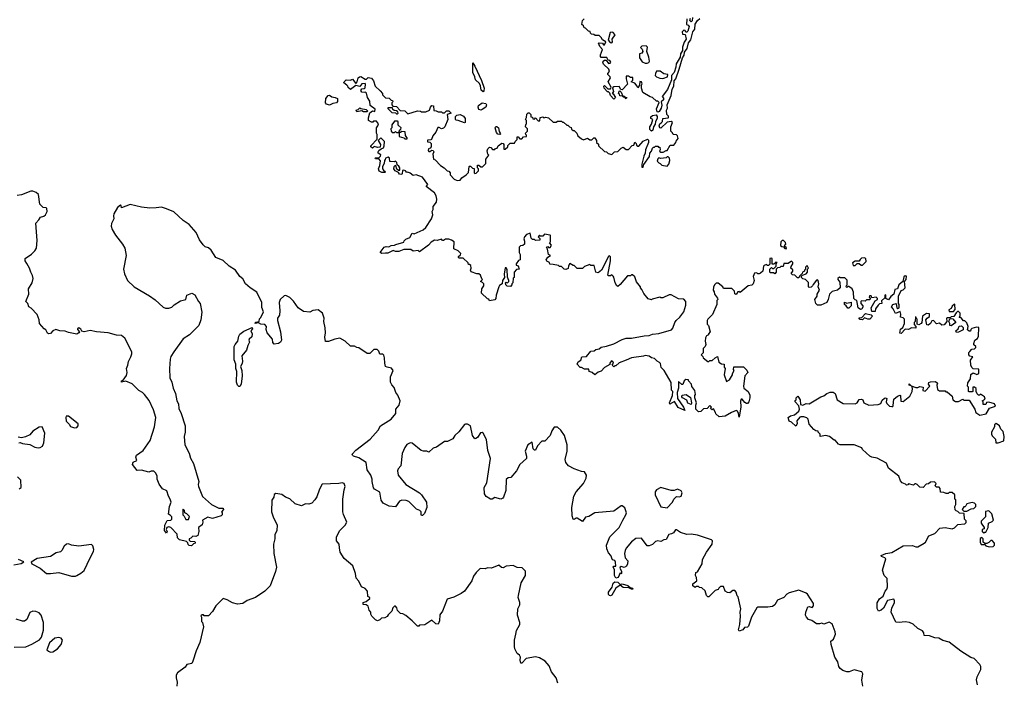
# Model space of a CAD drawing. Extents: x 2293878 to 2522763, y 823964 to 1006972.
# Tile 389 of 407: x 2465659 to 2475082, y 882594 to 888930. Entities that reach past the tile are written whole.
import ezdxf

# ---------------------------------------------------------------- set-up
doc = ezdxf.new("R2010")
doc.units = 0

msp = doc.modelspace()

# ---------------------------------------------------------------- linework, layer by layer
at = {"layer": '0CON20XD'}
for points in [[(2469695, 888050), (2469705, 888040), (2469725, 888040), (2469743, 888057), (2469765, 888057.5), (2469790, 888035), (2469750, 888025), (2469757.5, 887975), (2469726.7, 887905), (2469715, 887893.8), (2469695, 887887.5), (2469675, 887900), (2469661.7, 887898.3), (2469642.5, 887855), (2469611.7, 887818.3), (2469600, 887785), (2469595, 887780), (2469561.7, 887778.3), (2469561.7, 887761.7), (2469585, 887760), (2469597.5, 887745), (2469597, 887713), (2469588.8, 887701.2), (2469572.5, 887695), (2469568.3, 887678.3), (2469575, 887670), (2469585, 887670), (2469605, 887682.5), (2469615, 887680), (2469622.5, 887665), (2469612.5, 887645), (2469620, 887595), (2469635, 887590), (2469687, 887537), (2469723, 887513), (2469750, 887485), (2469765, 887480), (2469777.5, 887465), (2469780, 887445), (2469817.5, 887405), (2469845, 887392.9), (2469873.6, 887396.4), (2469890.7, 887419.3), (2469933, 887447), (2469955, 887470), (2469960, 887525), (2469965, 887530), (2469975, 887530), (2469991.7, 887511.7), (2470008.3, 887508.3), (2470010, 887465), (2470015, 887460), (2470028.3, 887461.7), (2470050, 887485), (2470050, 887505), (2470040, 887515), (2470041.7, 887538.3), (2470055, 887540), (2470071.7, 887521.7), (2470088.3, 887521.7), (2470120, 887555), (2470120, 887595), (2470150, 887635), (2470140, 887645), (2470132.5, 887675), (2470140, 887695), (2470155, 887710), (2470168.3, 887708.3), (2470185, 887690), (2470205, 887690), (2470211.7, 887698.3), (2470228.3, 887701.7), (2470237.5, 887725), (2470275, 887750), (2470286.4, 887746.4), (2470293.3, 887735), (2470293, 887693), (2470305, 887692.5), (2470330, 887715), (2470331.7, 887728.3), (2470351.7, 887748.3), (2470395, 887750), (2470400, 887765), (2470420, 887785), (2470421.7, 887808.3), (2470428.3, 887808.3), (2470445, 887790), (2470465, 887790), (2470481.7, 887808.3), (2470508.3, 887811.7), (2470510, 887825), (2470501.7, 887831.7), (2470500, 887845), (2470520, 887865), (2470520, 887885), (2470500, 887905), (2470503, 887927), (2470510, 887935), (2470510, 887965), (2470500, 887975), (2470510, 887995), (2470513, 888027), (2470525, 888040), (2470535, 888040), (2470550, 888025), (2470551.7, 888001.7), (2470568.3, 887998.3), (2470571.7, 887981.7), (2470585, 887980), (2470595, 887990), (2470621.7, 887961.7), (2470638.3, 887961.7), (2470640, 887995), (2470665, 888000), (2470675, 887990), (2470695, 887997.5), (2470721.7, 887991.7), (2470765, 887950), (2470795, 887950), (2470805, 887960), (2470845, 887960), (2470855, 887950), (2470865, 887950), (2470895, 887920), (2470905, 887920), (2470920, 887905), (2470938.3, 887898.3), (2470941.7, 887881.7), (2470955, 887870), (2470965, 887870), (2470990, 887845), (2471000.7, 887820.7), (2471035, 887790), (2471055, 887782.5), (2471095, 887797.5), (2471115, 887782.5), (2471135, 887780), (2471155, 887800), (2471165, 887800), (2471180, 887775), (2471180, 887755), (2471198.3, 887738.3), (2471200, 887725), (2471255, 887670), (2471275, 887667.5), (2471291.7, 887651.7), (2471325, 887640), (2471353, 887667), (2471385, 887670), (2471415, 887700), (2471435, 887710), (2471465, 887690), (2471485, 887690), (2471521.7, 887728.3), (2471538.3, 887731.7), (2471545, 887760), (2471560, 887745), (2471561.7, 887731.7), (2471575, 887720), (2471585, 887720), (2471625, 887770), (2471668, 887788), (2471677.8, 887777.8), (2471678.1, 887755), (2471650, 887685), (2471646.5, 887653.5), (2471631.4, 887625), (2471615, 887550), (2471615, 887520), (2471625, 887520), (2471633.8, 887546.2), (2471688.3, 887621.7), (2471690, 887655), (2471706.7, 887673.3), (2471715, 887700), (2471725, 887710), (2471735, 887710), (2471745, 887720), (2471765, 887720), (2471771.7, 887711.7), (2471785, 887710), (2471790, 887685), (2471781.7, 887671.7), (2471795, 887662.5), (2471817, 887663), (2471845, 887680), (2471855, 887680), (2471885, 887730), (2471918.3, 887731.7), (2471940, 887755), (2471941.7, 887768.3), (2471960, 887795), (2471955, 887820), (2471945, 887830), (2471911.7, 887831.7), (2471908.3, 887848.3), (2471890, 887865), (2471890, 887905), (2471908.3, 887948.3), (2471895, 887957.5), (2471855, 887950), (2471795, 887892.5), (2471785, 887897.5), (2471780.8, 887915), (2471784.5, 887935.5), (2471797, 887943), (2471810, 887955), (2471815, 887986.7), (2471865, 887990), (2471870, 887995), (2471868.3, 888008.3), (2471852.5, 888022.5), (2471850, 888065), (2471860, 888085), (2471856.2, 888115), (2471893.9, 888206.1), (2471903.8, 888265), (2471921.2, 888295), (2471923.8, 888345), (2471938.8, 888365), (2471972.3, 888457.7), (2472002, 888565), (2472018.3, 888591.7), (2472021.2, 888618.8), (2472046.2, 888655), (2472060.6, 888709.4), (2472081.7, 888738.3), (2472100, 888815), (2472121.7, 888838.3), (2472124.1, 888885.9), (2472145, 888923.3), (2472168.8, 888941.2)], [(2472043, 888937), (2472040, 888885), (2472058.3, 888878.3), (2472067.5, 888865), (2472055, 888820), (2472045, 888810), (2472035, 888810), (2472028.3, 888828.3), (2472015, 888830), (2472000, 888815), (2472001.7, 888791.7), (2472028.3, 888788.3), (2472036.2, 888745), (2472018.8, 888715), (2472004.1, 888665.9), (2472002.5, 888635), (2471985, 888602.5), (2471978.8, 888571.2), (2471941.2, 888508.8), (2471938.8, 888475), (2471922, 888425), (2471896.7, 888395), (2471896.2, 888355), (2471858.8, 888261.2), (2471807.5, 888195), (2471819.6, 888179.5), (2471821.2, 888165), (2471797.5, 888145), (2471804.1, 888114.1), (2471800, 888085), (2471778.3, 888051.7), (2471765, 888046.2), (2471760, 888050), (2471753.3, 888076.7), (2471778.3, 888138.3), (2471765, 888150), (2471755, 888150), (2471715, 888186.7), (2471693, 888193), (2471622.5, 888232.5), (2471610, 888275), (2471610, 888305), (2471617, 888317), (2471610, 888335), (2471595, 888340), (2471590, 888305), (2471575, 888280), (2471570, 888295), (2471545, 888322.5), (2471510, 888335), (2471527, 888353), (2471528.3, 888378.3), (2471505, 888377.5), (2471485, 888390), (2471465, 888390), (2471462.5, 888365), (2471477.5, 888315), (2471425, 888260), (2471411.7, 888261.7), (2471395, 888290), (2471345, 888287.5), (2471331.7, 888278.3), (2471342.5, 888245), (2471330, 888225), (2471340, 888220), (2471360, 888185), (2471345, 888170), (2471312.5, 888205), (2471308.3, 888228.3), (2471295, 888240), (2471285, 888240), (2471252.5, 888275), (2471250, 888295), (2471255, 888300), (2471288.3, 888268.3), (2471315, 888270), (2471320, 888285), (2471292.5, 888335), (2471312.5, 888375), (2471310, 888385), (2471287.5, 888405), (2471287.5, 888415), (2471302.5, 888435), (2471297, 888457), (2471247.5, 888505), (2471240, 888525), (2471242.5, 888535), (2471255, 888542.5), (2471271.7, 888541.7), (2471295, 888510), (2471310, 888515), (2471317.5, 888525), (2471308.3, 888538.3), (2471291.7, 888541.7), (2471280, 888570), (2471225, 888570), (2471218.3, 888578.3), (2471217.5, 888595), (2471237.5, 888645), (2471213, 888673), (2471200, 888705), (2471205, 888710), (2471237, 888707), (2471245, 888690), (2471255, 888690), (2471267.5, 888717.5), (2471237, 888737), (2471225, 888760), (2471205, 888780), (2471168.3, 888778.3), (2471155, 888790), (2471131.7, 888791.7), (2471121.7, 888801.7), (2471118.3, 888818.3), (2471101.7, 888821.7), (2471075, 888850), (2471061.7, 888851.7), (2471055, 888870), (2471040, 888885), (2471046.4, 888923.6), (2471063, 888937)], [(2472098.3, 888951.7), (2472095, 888920), (2472085, 888910), (2472073, 888923), (2472080, 888945)], [(2471325, 888710), (2471331.7, 888718.3), (2471330, 888745), (2471357.5, 888785), (2471335, 888810), (2471311.7, 888808.3), (2471290, 888735), (2471311.7, 888711.7), (2471325, 888710)], [(2471665, 888513.3), (2471679.3, 888520.7), (2471687.5, 888535), (2471681.7, 888571.7), (2471662.5, 888625), (2471667, 888667), (2471655, 888680), (2471615, 888677.5), (2471600, 888665), (2471617, 888647), (2471622.5, 888625), (2471615, 888610), (2471590, 888605), (2471590, 888565), (2471617, 888527), (2471645, 888513.3), (2471665, 888513.3)], [(2470095, 888240), (2470075.7, 888255.7), (2470068.5, 888298.5), (2470058.5, 888318.5), (2470021.2, 888355), (2470016, 888385), (2469997.5, 888425), (2469995, 888517.5), (2470015.4, 888485.4), (2470077.5, 888347.5), (2470103.1, 888275), (2470101.7, 888248.3), (2470095, 888240)], [(2471815, 888367.5), (2471825, 888372.5), (2471857.5, 888385), (2471862.5, 888405), (2471825, 888412.5), (2471788, 888438), (2471753.3, 888436.7), (2471743.3, 888415), (2471742.5, 888395), (2471753.6, 888383.6), (2471785, 888370), (2471815, 888367.5)], [(2472565, 885300), (2472557, 885283), (2472562.3, 885227.7), (2472545, 885130), (2472540, 885165), (2472530, 885185), (2472515, 885192.5), (2472470, 885175), (2472411.7, 885138.3), (2472353, 885133), (2472321.7, 885161.7), (2472320, 885175), (2472298.3, 885208.3), (2472285, 885200), (2472271.7, 885211.7), (2472280, 885225), (2472265, 885240), (2472238.3, 885211.7), (2472205, 885210), (2472178.3, 885181.7), (2472155, 885180), (2472130, 885205), (2472130, 885245), (2472137.5, 885265), (2472120, 885315), (2472120, 885335), (2472127.5, 885345), (2472120, 885385), (2472091.7, 885421.7), (2472090, 885445), (2472060, 885475), (2472060, 885485), (2472035, 885490), (2472020, 885475), (2472005, 885440), (2471995, 885440), (2471965, 885470), (2471964, 885405), (2471950, 885365), (2471955, 885306.2), (2472012.5, 885225), (2472026.4, 885193.6), (2471961.1, 885221.1), (2471925, 885280), (2471882.5, 885252.5), (2471878.6, 885265), (2471906.7, 885335), (2471910, 885375), (2471898.3, 885388.3), (2471895, 885460), (2471827.5, 885575), (2471800, 885605), (2471791.7, 885641.7), (2471783, 885653), (2471760, 885665), (2471735, 885690), (2471705, 885697.5), (2471685, 885712.5), (2471645, 885717.5), (2471628.3, 885711.7), (2471513, 885697), (2471465, 885672.5), (2471395, 885650), (2471365, 885620), (2471355, 885620), (2471345, 885610), (2471330, 885625), (2471342.5, 885645), (2471335, 885660), (2471323, 885667), (2471307.5, 885645), (2471308.3, 885631.7), (2471255, 885602.5), (2471225, 885570), (2471195, 885560), (2471165, 885532.5), (2471137.5, 885555), (2471110, 885565), (2471105, 885587.5), (2471065, 885587.5), (2471035, 885603.3), (2471023, 885603), (2470993.3, 885635), (2471005, 885656.7), (2471030, 885675), (2471040, 885705), (2471085, 885710), (2471125, 885760), (2471157, 885763), (2471173, 885777), (2471205, 885782.5), (2471225, 885797.5), (2471275, 885806.7), (2471345, 885831.2), (2471425, 885873.3), (2471465, 885883.3), (2471515, 885883.3), (2471635, 885906.7), (2471685, 885910), (2471715, 885922.5), (2471775, 885930), (2471897.5, 885965), (2471910.7, 885979.3), (2471930, 886035), (2471943.3, 886055), (2471976.2, 886085), (2472013.8, 886135), (2472035, 886200), (2472036, 886235), (2472015, 886258.8), (2471965, 886261.2), (2471895, 886300), (2471875, 886300), (2471815, 886270), (2471795, 886270), (2471787, 886277), (2471713, 886257), (2471705, 886250), (2471675, 886260), (2471633, 886313), (2471615, 886350), (2471600, 886365), (2471600, 886375), (2471563, 886423), (2471545, 886470), (2471525, 886490), (2471515, 886490), (2471505, 886480), (2471475, 886480), (2471405, 886397.5), (2471385, 886380), (2471373.6, 886383.6), (2471357.5, 886415), (2471347, 886467), (2471338.3, 886478.3), (2471325, 886490), (2471315, 886480), (2471295, 886480), (2471288.3, 886488.3), (2471313.8, 886625), (2471313, 886663), (2471305, 886672.5), (2471293.8, 886665), (2471226.2, 886535), (2471195, 886510), (2471172.5, 886515), (2471158.3, 886578.3), (2471125, 886580), (2471115, 886590), (2471065, 886570), (2471045, 886550), (2470995, 886550), (2470965, 886580), (2470955, 886580), (2470925, 886600), (2470910, 886575), (2470908.3, 886551.7), (2470885, 886540), (2470870, 886545), (2470845, 886570), (2470825, 886570), (2470815, 886580), (2470765, 886590), (2470731.7, 886591.7), (2470728.3, 886608.3), (2470705, 886620), (2470697.5, 886635), (2470715, 886660), (2470740, 886675), (2470720, 886685), (2470710, 886735), (2470700, 886755), (2470715, 886760), (2470721.7, 886751.7), (2470735, 886750), (2470750, 886775), (2470730, 886795), (2470740, 886805), (2470740, 886865), (2470735, 886870), (2470682.5, 886877.5), (2470665, 886860), (2470645, 886860), (2470635, 886870), (2470620, 886855), (2470638.3, 886838.3), (2470638.3, 886821.7), (2470595, 886820), (2470587.5, 886827.5), (2470568.3, 886828.3), (2470555, 886840), (2470545, 886890), (2470510, 886875), (2470490, 886855), (2470482.5, 886835), (2470491.7, 886811.7), (2470490, 886785), (2470475, 886770), (2470451.7, 886768.3), (2470440, 886755), (2470440, 886705), (2470447.5, 886685), (2470450, 886635), (2470431.7, 886628.3), (2470410, 886595), (2470411.7, 886581.7), (2470430, 886575), (2470440, 886545), (2470415, 886540), (2470393, 886517), (2470390, 886465), (2470383, 886457), (2470380, 886415), (2470370, 886405), (2470370, 886395), (2470355, 886380), (2470323, 886383), (2470312.5, 886395), (2470310, 886415), (2470315, 886420), (2470325, 886410), (2470340, 886425), (2470340, 886435), (2470326.4, 886466.4), (2470325, 886540), (2470315, 886557.5), (2470305, 886557.5), (2470295.8, 886495), (2470297.5, 886465), (2470278.8, 886435), (2470277.5, 886405), (2470250.7, 886389.3), (2470243.3, 886376.7), (2470220, 886295), (2470217.5, 886265), (2470205, 886250), (2470155, 886240), (2470148.3, 886258.3), (2470135, 886260), (2470080, 886315), (2470082.5, 886355), (2470100, 886385), (2470100, 886405), (2470088.3, 886418.3), (2470070, 886425), (2470090, 886445), (2470081.7, 886451.7), (2470068.3, 886488.3), (2470055, 886500), (2470035, 886500), (2469980, 886520), (2469972.5, 886535), (2469980, 886555), (2469978.3, 886578.3), (2469965, 886590), (2469955, 886590), (2469950, 886605), (2469905, 886650), (2469865, 886650), (2469860, 886655), (2469860, 886665), (2469878.3, 886681.7), (2469880, 886695), (2469855, 886720), (2469815, 886740), (2469817.5, 886805), (2469791.7, 886821.7), (2469765, 886830), (2469735, 886830), (2469715, 886820), (2469705, 886820), (2469695, 886830), (2469655, 886820), (2469628.3, 886821.7), (2469597, 886803), (2469572.5, 886775), (2469485, 886710), (2469471.7, 886721.7), (2469425, 886717.5), (2469401.7, 886731.7), (2469335, 886733.3), (2469286.4, 886713.6), (2469255, 886713.3), (2469235, 886722.5), (2469181.7, 886698.3), (2469161.7, 886698.3), (2469123.9, 886693.9), (2469110, 886705), (2469146.4, 886753.6), (2469165, 886762.5), (2469191.7, 886758.3), (2469215, 886770), (2469245, 886772.5), (2469258.3, 886781.7), (2469337, 886803), (2469340, 886815), (2469355, 886830), (2469393, 886847), (2469415, 886890), (2469435, 886882.5), (2469520.7, 886919.3), (2469545.9, 886944.1), (2469600, 887025), (2469612.5, 887065), (2469607.5, 887095), (2469616.4, 887113.6), (2469617.5, 887145), (2469646.7, 887185), (2469650, 887215), (2469646.2, 887246.2), (2469630, 887275), (2469550, 887335), (2469566.7, 887355), (2469513.9, 887423.9), (2469455, 887446.2), (2469425, 887440), (2469395, 887462.5), (2469375, 887472.5), (2469365, 887470), (2469350, 887485), (2469335, 887490), (2469321.7, 887488.3), (2469320, 887455), (2469315, 887450), (2469295, 887452.5), (2469285, 887470), (2469253.6, 887483.6), (2469240, 887505), (2469243, 887527), (2469255, 887540), (2469261.7, 887511.7), (2469285, 887490), (2469298.3, 887491.7), (2469297.5, 887515), (2469289.3, 887529.3), (2469271.7, 887541.7), (2469270, 887565), (2469255, 887577.5), (2469245, 887570), (2469203, 887573), (2469200, 887605), (2469187, 887617), (2469160, 887605), (2469158.3, 887591.7), (2469150, 887585), (2469147.5, 887555), (2469132.5, 887525), (2469132.5, 887505), (2469140, 887490), (2469160, 887475), (2469155, 887470), (2469125, 887470), (2469100.7, 887480.7), (2469092.5, 887505), (2469107.5, 887535), (2469111.7, 887581.7), (2469095, 887600), (2469065, 887600), (2469060, 887605), (2469065, 887610), (2469095, 887610), (2469112.5, 887625), (2469117, 887637), (2469090, 887655), (2469090, 887665), (2469095, 887680), (2469120, 887695), (2469140, 887705), (2469147.5, 887725), (2469150, 887765), (2469115, 887800), (2469090, 887775), (2469112.5, 887735), (2469108.3, 887711.7), (2469085, 887707.5), (2469052.5, 887717.5), (2469035, 887700), (2469020, 887715), (2469020, 887725), (2469081.7, 887788.3), (2469081.7, 887831.7), (2469072.5, 887845), (2469072.5, 887895), (2469087.5, 887915), (2469092.5, 887935), (2469075, 887960), (2469045, 887960), (2469038.3, 887951.7), (2469025, 887950), (2468997.5, 887965), (2468997, 887993), (2469011.7, 888038.3), (2469035, 888060), (2469058.3, 888051.7), (2469060, 888075), (2469015, 888110), (2469011.7, 888151.7), (2468987.5, 888185), (2468978.3, 888228.3), (2468967.5, 888237.5), (2468956.7, 888233.3), (2468935, 888237.5), (2468923, 888253), (2468935, 888270), (2468957, 888273), (2468965, 888280), (2468970, 888315), (2468965, 888320), (2468935, 888317.5), (2468915, 888290), (2468875, 888300), (2468825, 888262.5), (2468801.7, 888281.7), (2468800, 888295), (2468790, 888305), (2468760, 888325), (2468763.6, 888336.4), (2468783.9, 888356.1), (2468825, 888352.5), (2468845, 888360), (2468875, 888320), (2468890, 888335), (2468897.5, 888375), (2468910, 888385), (2468925, 888386.7), (2468965, 888360), (2468978.3, 888361.7), (2468995, 888377.5), (2469025, 888372.5), (2469046.7, 888345), (2469060, 888295), (2469109.3, 888249.3), (2469130, 888225), (2469131.7, 888211.7), (2469161.7, 888181.7), (2469195, 888180), (2469215, 888160), (2469228.3, 888158.3), (2469230, 888145), (2469220, 888135), (2469220, 888115), (2469231.7, 888101.7), (2469265, 888100), (2469301.7, 888061.7), (2469345, 888057.5), (2469375, 888030), (2469465, 888057.5), (2469495, 888056.7), (2469505, 888047.5), (2469545, 888047.5), (2469580, 888065), (2469590, 888095), (2469605, 888110), (2469620, 888105), (2469621.7, 888061.7), (2469645, 888060), (2469665, 888050), (2469695, 888050)], [(2471465, 888172.5), (2471450, 888190), (2471435, 888190), (2471430, 888200), (2471401.7, 888201.7), (2471398.3, 888218.3), (2471390, 888225), (2471391.7, 888238.3), (2471401.7, 888248.3), (2471417, 888237), (2471430, 888200), (2471445, 888200), (2471450, 888190), (2471470, 888185), (2471465, 888172.5)], [(2468625, 888112.5), (2468595, 888122.5), (2468587.5, 888135), (2468590, 888175), (2468610, 888205), (2468625, 888207.5), (2468645, 888192.5), (2468677, 888187), (2468700, 888175), (2468701.7, 888148.3), (2468690, 888135), (2468655, 888127.5), (2468625, 888112.5)], [(2468948.3, 888048.3), (2468935, 888060), (2468885, 888050), (2468880, 888065), (2468898.3, 888071.7), (2468915, 888087.5), (2468925, 888080), (2468975, 888070), (2468988.3, 888058.3), (2468985, 888050), (2468948.3, 888048.3)], [(2469275, 888030), (2469280, 888035), (2469278.3, 888048.3), (2469265, 888060), (2469241.7, 888061.7), (2469231.7, 888071.7), (2469228.3, 888088.3), (2469181.7, 888088.3), (2469181.7, 888081.7), (2469221.7, 888041.7), (2469255, 888040), (2469265, 888030), (2469275, 888030)], [(2470075, 888066.2), (2470055, 888070), (2470046.2, 888095), (2470050.4, 888109.5), (2470086.2, 888133.8), (2470119.6, 888129.5), (2470127.5, 888115), (2470122, 888095), (2470085, 888071.2), (2470075, 888066.2)], [(2469915, 887942.5), (2469855, 887967.5), (2469835, 887970), (2469830, 887975), (2469830, 888005), (2469843, 888017), (2469875, 888023.3), (2469908, 888008), (2469922.5, 887985), (2469921.7, 887948.3), (2469915, 887942.5)], [(2471705, 887864), (2471691.2, 887881.2), (2471688.8, 887905), (2471705, 887930), (2471717.5, 887975), (2471700, 887985), (2471698.3, 888001.7), (2471715, 888012.5), (2471749.2, 888019.2), (2471760.8, 888005), (2471759.2, 887985), (2471744.1, 887955.9), (2471740, 887930), (2471724.1, 887905.9), (2471720, 887875), (2471705, 887864)], [(2469290, 887850), (2469290, 887865), (2469308.3, 887881.7), (2469310, 887895), (2469281.7, 887921.7), (2469280, 887955), (2469275, 887960), (2469245, 887960), (2469220, 887925), (2469220, 887895), (2469210, 887885), (2469213, 887863), (2469225, 887850), (2469245, 887850), (2469255, 887860), (2469265, 887850), (2469285, 887850), (2469290, 887850)], [(2470255, 887833.1), (2470235, 887836), (2470220.9, 887850.9), (2470209.2, 887895), (2470215, 887908.8), (2470225, 887910), (2470242.5, 887895), (2470249.6, 887859.5), (2470258.8, 887845), (2470260, 887835), (2470255, 887833.1)], [(2469365, 887790), (2469370, 887795), (2469352.5, 887822.5), (2469348.3, 887858.3), (2469315, 887860), (2469305, 887850), (2469290, 887850), (2469291.7, 887811.7), (2469335, 887800), (2469345, 887790), (2469365, 887790)], [(2471855, 887530), (2471871.7, 887548.3), (2471880, 887585), (2471877, 887607), (2471865, 887620), (2471855, 887620), (2471845, 887610), (2471795, 887602.5), (2471775, 887610), (2471765, 887600), (2471761.7, 887578.3), (2471775, 887560), (2471790, 887555), (2471805, 887540), (2471855, 887530)], [(2467234.2, 884944.2), (2467238.1, 884865), (2467281.9, 884785), (2467295, 884736.7), (2467324.2, 884685), (2467374, 884515), (2467368, 884485), (2467372, 884465), (2467410, 884370), (2467495, 884293.3), (2467565, 884260), (2467605, 884257.5), (2467610, 884245), (2467590, 884225), (2467596.7, 884216.7), (2467596.7, 884195), (2467587.5, 884185), (2467505, 884160), (2467458.3, 884171.7), (2467410, 884145), (2467412.5, 884125), (2467405, 884100), (2467370, 884075), (2467372.5, 884035), (2467363, 883997), (2467345, 883987.5), (2467315, 883990), (2467298.3, 883971.7), (2467280, 883965), (2467281.7, 883951.7), (2467291.7, 883941.7), (2467335, 883940), (2467340, 883935), (2467340, 883925), (2467321.7, 883918.3), (2467305, 883900), (2467281.7, 883901.7), (2467271.7, 883911.7), (2467268.3, 883928.3), (2467255, 883940), (2467190, 883955), (2467170, 883975), (2467165, 884010), (2467105, 884073.8), (2467085, 884080), (2467066.2, 884073.8), (2467062.5, 884055), (2467070, 884035), (2467065, 884020), (2467043.8, 884043.8), (2467047.5, 884095), (2467070, 884140), (2467105, 884143.3), (2467113.8, 884155), (2467115.6, 884175.6), (2467100.4, 884190.5), (2467082.5, 884202.5), (2467092, 884275), (2467110, 884315), (2467100, 884345), (2467082, 884375), (2467065.8, 884425.8), (2467025, 884442.5), (2466995, 884487.5), (2466973.3, 884535), (2466973.3, 884565), (2466962.5, 884595), (2466941.7, 884611.7), (2466918.3, 884611.7), (2466895, 884603.3), (2466825, 884622.5), (2466785, 884617.5), (2466737.5, 884675), (2466745, 884700), (2466780, 884715), (2466770, 884745), (2466776.7, 884765), (2466839.5, 884810.5), (2466909.2, 884905), (2466949.4, 885035), (2466961.9, 885125), (2466940.7, 885200.7), (2466897, 885287), (2466855, 885344.3), (2466835, 885364.3), (2466800, 885385), (2466735, 885447.5), (2466675, 885472.5), (2466632.5, 885465), (2466633.6, 885476.4), (2466648.3, 885481.7), (2466681.7, 885528.3), (2466687.5, 885555), (2466680, 885595), (2466693.9, 885626.1), (2466699.6, 885660.5), (2466723.8, 885705), (2466733.3, 885735), (2466732.5, 885755), (2466666.2, 885885), (2466635, 885910), (2466585, 885913.5), (2466505, 885936.2), (2466395, 885944.5), (2466335, 885956.7), (2466275, 885946), (2466255, 885952.5), (2466245, 885970), (2466225, 885982.5), (2466212.5, 885975), (2466213, 885967), (2466230, 885945), (2466226.2, 885935), (2466205, 885923.5), (2466127.7, 885937.7), (2466095, 885951.2), (2466044.3, 885954.3), (2466005, 885968.8), (2465975.9, 885954.1), (2465955, 885930), (2465935, 885926.7), (2465925, 885932.5), (2465910, 885965), (2465892.5, 885975), (2465850, 886025), (2465845, 886060), (2465825, 886110), (2465770, 886170), (2465747.5, 886185), (2465737.5, 886215), (2465718.8, 886235), (2465746.7, 886305), (2465742.5, 886355), (2465779.2, 886415), (2465788.6, 886455), (2465783.2, 886483.2), (2465765.8, 886515), (2465754, 886555), (2465728.8, 886598.8), (2465710, 886625), (2465710, 886645), (2465772.1, 886687.9), (2465805, 886720), (2465820, 886745), (2465827.8, 886817.8), (2465814.4, 886985.6), (2465843.3, 887015), (2465857.5, 887042.5), (2465889.1, 887050.9), (2465905, 887063.8), (2465922.5, 887095), (2465917.5, 887125), (2465911.7, 887131.7), (2465885, 887132.5), (2465852.5, 887165), (2465839.3, 887259.3), (2465817.5, 887277.5), (2465785, 887288.8), (2465765, 887288.8), (2465675, 887256.7), (2465635, 887250)], [(2473728.8, 882555), (2473718, 882615), (2473730, 882675), (2473718.8, 882695), (2473645, 882712.5), (2473596.4, 882693.6), (2473575, 882693.8), (2473537.3, 882707.3), (2473511.2, 882725), (2473498.8, 882745), (2473489.1, 882789.1), (2473461.2, 882835), (2473426.7, 882955), (2473423.6, 882986.4), (2473447.5, 883005), (2473465.8, 883055), (2473465, 883077.5), (2473435, 883152.5), (2473405, 883168.8), (2473355, 883150), (2473335, 883157.5), (2473315, 883151.2), (2473285, 883153.8), (2473240, 883185), (2473210, 883195), (2473190, 883215), (2473180, 883235), (2473182.5, 883265), (2473202.5, 883315), (2473215, 883317.5), (2473245, 883307.5), (2473256.7, 883325), (2473255, 883347.5), (2473200, 883435), (2473185.9, 883445.9), (2473115, 883473.3), (2473022.4, 883447.6), (2473001.2, 883435), (2472972.5, 883405), (2472910.7, 883379.3), (2472887.5, 883335), (2472865, 883317.5), (2472818.8, 883311.2), (2472725, 883312.5), (2472715, 883306.7), (2472662.3, 883217.7), (2472635, 883130), (2472625, 883122), (2472595, 883116.2), (2472580, 883095), (2472545, 883083.3), (2472538.8, 883095), (2472552.9, 883145), (2472558, 883225), (2472553.8, 883265), (2472560, 883295), (2472535, 883410), (2472525, 883420), (2472517.5, 883455), (2472505, 883470), (2472485, 883470), (2472455, 883450), (2472433, 883453), (2472410, 883465), (2472395, 883510), (2472365, 883510), (2472350, 883495), (2472345, 883480), (2472315, 883470), (2472255, 883410), (2472245, 883410), (2472233, 883423), (2472218.3, 883468.3), (2472188.3, 883498.3), (2472165, 883500), (2472155, 883510), (2472135, 883510), (2472125, 883500), (2472100, 883515), (2472100, 883535), (2472140, 883565), (2472137.5, 883595), (2472127.5, 883615), (2472130, 883645), (2472145, 883650), (2472190, 883725), (2472193, 883767), (2472233.6, 883836.4), (2472287.5, 883915), (2472290, 883945), (2472280, 883955), (2472145, 884001.2), (2472085, 884011.2), (2472045, 884006.7), (2471985, 884027.5), (2471945, 884052.5), (2471935, 884050), (2471916.4, 884023.6), (2471898.3, 884011.7), (2471871.7, 884008.3), (2471845, 883960), (2471823, 883957), (2471795, 883940), (2471765, 883947.5), (2471745, 883940), (2471715, 883912.5), (2471685, 883900), (2471665, 883900), (2471610.7, 883970.7), (2471555, 883968.8), (2471515, 883936.7), (2471464.3, 883875.7), (2471454, 883855), (2471448.8, 883825), (2471452.5, 883785), (2471480, 883755), (2471477.5, 883725), (2471467.5, 883705), (2471445, 883690), (2471415, 883700), (2471407.5, 883695), (2471403.8, 883685), (2471420, 883655), (2471420, 883635), (2471415, 883630), (2471405, 883640), (2471386.2, 883595), (2471365, 883590.6), (2471352.9, 883615), (2471351.1, 883671.1), (2471337.5, 883695), (2471345, 883702.5), (2471365.9, 883704.1), (2471362.3, 883742.3), (2471355, 883757.5), (2471332.5, 883765), (2471317, 883807), (2471293, 883833), (2471278.3, 883868.3), (2471276.7, 883905), (2471307.5, 883985), (2471396.2, 884075), (2471432.5, 884142.5), (2471461.2, 884195), (2471465.8, 884215), (2471450.4, 884260.5), (2471425, 884280), (2471415, 884280), (2471345, 884231.2), (2471165, 884213.8), (2471105, 884180), (2471075, 884172.5), (2471045, 884130), (2470995, 884162.5), (2470985, 884163.3), (2470965, 884150), (2470955, 884152.5), (2470946, 884185), (2470942.5, 884265), (2470962.9, 884375), (2470984, 884415), (2471054, 884495), (2471080, 884545), (2471083.3, 884575), (2471066.1, 884606.1), (2471035, 884610), (2470965, 884634.2), (2470911.2, 884665), (2470886, 884695), (2470880, 884725), (2470898.5, 884805), (2470898.2, 884865), (2470873.5, 884955), (2470837.7, 885005), (2470805, 885033.8), (2470775, 885034.1), (2470751.4, 884998.6), (2470736.9, 884953.1), (2470685, 884900), (2470655, 884900), (2470616.2, 884853.8), (2470595, 884814.2), (2470585, 884812), (2470572.5, 884825), (2470565, 884890), (2470523.8, 884865), (2470496.2, 884805), (2470510, 884755), (2470508.8, 884735), (2470445, 884676.7), (2470414.3, 884615), (2470359.3, 884550.7), (2470335, 884547.5), (2470316.4, 884533.6), (2470312.7, 884427.3), (2470290, 884365), (2470283.3, 884355), (2470265, 884346.2), (2470205, 884360), (2470180, 884345), (2470165, 884343.3), (2470125, 884370), (2470108.8, 884395), (2470103.8, 884455), (2470129.7, 884500.3), (2470165.8, 884735), (2470139.7, 884809.7), (2470126, 884915), (2470096.4, 884976.4), (2470085, 884982.5), (2470070, 884980), (2470042, 884935), (2470023.6, 884923.6), (2470015, 884923.3), (2469993.4, 884953.4), (2469975, 885047.5), (2469945, 885062.5), (2469925, 885062.5), (2469915, 885057.5), (2469861.7, 884988.3), (2469822.5, 884955), (2469805, 884922.5), (2469755, 884896.7), (2469724.1, 884895.9), (2469648.3, 884841.7), (2469615, 884832.5), (2469575, 884793.3), (2469555, 884802.5), (2469525, 884802.5), (2469501.7, 884811.7), (2469415, 884880), (2469395, 884882), (2469365, 884866), (2469345, 884838.8), (2469318.9, 884781.1), (2469305.6, 884665), (2469281.4, 884635), (2469273.5, 884615), (2469282.2, 884575), (2469354.2, 884485), (2469484.5, 884404.5), (2469505.7, 884385), (2469554, 884315), (2469556, 884265), (2469535, 884207.5), (2469515, 884190), (2469505, 884190), (2469500, 884195), (2469500, 884225), (2469490, 884235), (2469458.3, 884248.3), (2469385, 884323.3), (2469356.4, 884333.6), (2469315, 884333.8), (2469295, 884326.2), (2469255, 884270), (2469195, 884278.8), (2469137.5, 884305), (2469117.5, 884335), (2469105, 884413.3), (2469055, 884440), (2469044.2, 884454.2), (2469032, 884515), (2469033.3, 884535), (2469018.8, 884575), (2468985.8, 884625), (2468976.2, 884695), (2468905, 884740), (2468855, 884756.7), (2468843.3, 884765), (2468841.2, 884775), (2468875, 884814.2), (2469015, 884920), (2469088.6, 885005), (2469112.5, 885045), (2469215, 885111.4), (2469258.8, 885165), (2469257.5, 885205), (2469292.5, 885245), (2469299.2, 885285), (2469278.1, 885338.1), (2469260, 885365), (2469243.6, 885413.6), (2469219.6, 885439.5), (2469209.2, 885465), (2469207.5, 885515), (2469232.9, 885575), (2469217.9, 885597.9), (2469175, 885606), (2469161.2, 885615), (2469152.5, 885645), (2469152, 885695), (2469145, 885722.5), (2469135, 885730), (2469105, 885730), (2469095, 885760), (2469080, 885775), (2469050, 885775), (2469010.7, 885739.3), (2468985, 885738.8), (2468905, 885793.3), (2468885, 885796.2), (2468865, 885808), (2468825, 885807.5), (2468775, 885856.2), (2468723, 885883), (2468673.9, 885876.1), (2468615, 885853.3), (2468585, 885852.5), (2468578.8, 885895), (2468586.2, 885935), (2468583.9, 885983.9), (2468570, 886045), (2468572.5, 886075), (2468557.5, 886125), (2468515, 886156.7), (2468465, 886147.5), (2468435, 886132), (2468375, 886140.8), (2468325, 886174), (2468278.6, 886238.6), (2468245, 886272), (2468205, 886292), (2468190.8, 886289.2), (2468153.3, 886255), (2468142, 886225), (2468150, 886145), (2468146.1, 886103.9), (2468127.5, 886075), (2468126.2, 886055), (2468156.7, 885945), (2468163.3, 885865), (2468155, 885847.5), (2468137, 885833), (2468095, 885827.5), (2468081.7, 885841.7), (2468080, 885875), (2468027.5, 885935), (2468017, 885967), (2468020, 885995), (2468006.4, 886016.4), (2467967, 886017), (2467945, 886030), (2467913.3, 886025), (2467915, 886038), (2467950, 886045), (2467955, 886070), (2467967.1, 886082.9), (2467992.5, 886135), (2467976.7, 886176.7), (2467976, 886225), (2467928.1, 886325), (2467865, 886366), (2467821.4, 886405), (2467795, 886453.3), (2467765, 886473.3), (2467723.3, 886535), (2467662.6, 886572.6), (2467605, 886628), (2467535.6, 886655.6), (2467493.1, 886725), (2467465, 886748.1), (2467435, 886758.1), (2467416.1, 886776.1), (2467380.5, 886825), (2467348.1, 886895), (2467280, 886970), (2467225, 887010), (2467135, 887092.5), (2467065, 887120.8), (2467015, 887138.6), (2466965, 887130), (2466905, 887129.2), (2466825, 887138), (2466715, 887161.2), (2466635, 887130), (2466631.7, 887151.7), (2466625, 887156), (2466595, 887133.3), (2466560, 887075), (2466556, 887055), (2466560, 887025), (2466538.6, 886981.4), (2466534.7, 886954.7), (2466543.5, 886925), (2466575, 886868.8), (2466643.3, 886785), (2466666.5, 886745), (2466677.1, 886675), (2466653.5, 886545), (2466661.2, 886501.2), (2466691.4, 886435), (2466754.1, 886374.1), (2466900.2, 886290.2), (2466955, 886250), (2467030.9, 886180.9), (2467055, 886170.6), (2467085, 886170.6), (2467115, 886181.4), (2467137.8, 886202.2), (2467199.7, 886240.3), (2467250, 886255), (2467257.5, 886295), (2467306.4, 886316.4), (2467335, 886300), (2467370, 886235), (2467387, 886217), (2467403, 886133), (2467391.7, 886058.3), (2467372.5, 886005), (2467284.3, 885915.7), (2467223.2, 885876.8), (2467134.7, 885755.3), (2467105, 885708.8), (2467097.8, 885685), (2467092.5, 885595), (2467096.9, 885505), (2467114.6, 885465), (2467126.7, 885405), (2467150.6, 885355), (2467162.9, 885285), (2467180, 885255), (2467181.7, 885211.7), (2467205, 885163.3), (2467243.3, 885045), (2467242, 884985), (2467234.2, 884944.2)], [(2472995, 886740), (2472998.3, 886748.3), (2472980, 886765), (2472981.7, 886778.3), (2472990, 886785), (2472988.3, 886798.3), (2472968.3, 886818.3), (2472955, 886820), (2472942.5, 886805), (2472941.7, 886771.7), (2472951.7, 886761.7), (2472968.3, 886758.3), (2472981.7, 886741.7), (2472995, 886740)], [(2473087, 885043), (2473045, 885080), (2473025, 885090), (2473012.5, 885125), (2473035, 885142.5), (2473075, 885150), (2473117.5, 885185), (2473122.5, 885205), (2473117.5, 885237.5), (2473080, 885275), (2473081.7, 885288.3), (2473090, 885295), (2473090, 885315), (2473105, 885330), (2473127.5, 885295), (2473131.7, 885251.7), (2473155, 885242.5), (2473185, 885260), (2473215, 885257.5), (2473325, 885322.5), (2473355, 885332.5), (2473385, 885356.2), (2473415, 885366.7), (2473445, 885367.5), (2473462.5, 885355), (2473484.1, 885294.1), (2473540.7, 885260.7), (2473655, 885256.7), (2473673, 885267), (2473693.6, 885296.4), (2473715, 885302.5), (2473727.5, 885295), (2473737.5, 885265), (2473785, 885243.3), (2473875, 885250), (2473899.3, 885260.7), (2473915, 885290), (2473935, 885310), (2473945, 885312.5), (2473957, 885307), (2473952.5, 885275), (2473959.3, 885259.3), (2473985, 885233.3), (2474005, 885230), (2474015, 885232.5), (2474019.3, 885240.7), (2474025, 885300), (2474059.3, 885330.7), (2474085, 885340), (2474090, 885335), (2474091.7, 885281.7), (2474115, 885280), (2474178.8, 885331.2), (2474200.8, 885375), (2474202.3, 885402.3), (2474199.3, 885419.3), (2474190, 885430), (2474172.5, 885435), (2474173, 885447), (2474190, 885430), (2474235, 885413.8), (2474255, 885414), (2474275, 885423.8), (2474307, 885417), (2474303, 885383), (2474325, 885377.5), (2474370, 885425), (2474357.5, 885445), (2474360.7, 885459.3), (2474375, 885467.5), (2474425, 885470), (2474442.5, 885455), (2474437.5, 885435), (2474442.5, 885395), (2474460.7, 885380.7), (2474515, 885380), (2474521.7, 885371.7), (2474535, 885370), (2474585, 885330), (2474590, 885295), (2474615, 885280), (2474645, 885277.5), (2474685, 885300), (2474695, 885290), (2474745, 885290), (2474800, 885205), (2474810, 885175), (2474848.3, 885148.3), (2474908.3, 885161.7), (2474940, 885215), (2474997.5, 885235), (2474990, 885255), (2474935, 885272.5), (2474911.7, 885268.3), (2474905, 885250), (2474881.7, 885251.7), (2474880, 885275), (2474870, 885285), (2474898.3, 885301.7), (2474892.5, 885325), (2474855, 885350), (2474845, 885340), (2474835, 885340), (2474821.7, 885351.7), (2474812.5, 885375), (2474811.7, 885401.7), (2474797, 885417), (2474780, 885415), (2474780, 885375), (2474775, 885370), (2474745, 885370), (2474740, 885375), (2474740, 885415), (2474730, 885425), (2474732.5, 885457.5), (2474760, 885495), (2474761.7, 885538.3), (2474785, 885552.5), (2474818.3, 885538.3), (2474840, 885545), (2474838.3, 885588.3), (2474785, 885592.5), (2474773, 885603), (2474762.5, 885625), (2474760, 885675), (2474780, 885705), (2474751.7, 885711.7), (2474742.5, 885725), (2474743, 885747), (2474751.7, 885758.3), (2474771.7, 885778.3), (2474797, 885783), (2474810, 885795), (2474810, 885805), (2474791.7, 885821.7), (2474790, 885835), (2474800, 885865), (2474825, 885880), (2474837, 885903), (2474840, 885985), (2474815, 885990), (2474773, 885977), (2474761.7, 885968.3), (2474758.3, 885951.7), (2474745, 885950), (2474730, 885965), (2474736.7, 885995), (2474725, 886030), (2474705, 886050), (2474691.7, 886051.7), (2474668.3, 886078.3), (2474651.7, 886081.7), (2474660, 886095), (2474660, 886125), (2474645, 886140), (2474635, 886140), (2474621.7, 886128.3), (2474598.3, 886091.7), (2474575, 886090), (2474565, 886080), (2474535, 886080), (2474530, 886075), (2474533.3, 886045), (2474508.3, 886011.7), (2474485, 886007.5), (2474461.7, 886028.3), (2474435, 886020), (2474405, 886052.5), (2474388.3, 886051.7), (2474376.7, 886023.3), (2474355, 886010), (2474341.7, 886011.7), (2474330.7, 886059.3), (2474343.6, 886076.4), (2474367.5, 886092.5), (2474367.5, 886117.5), (2474338.3, 886121.7), (2474300, 886095), (2474292.5, 886035), (2474286.1, 886023.9), (2474265, 886013.3), (2474248.3, 886018.3), (2474250, 886065), (2474241.7, 886071.7), (2474240, 886085), (2474231.7, 886088.3), (2474230, 886045), (2474220, 886035), (2474220, 886015), (2474237, 885997), (2474235, 885980), (2474195, 885982.5), (2474165, 885967.5), (2474135, 885970), (2474095, 885930), (2474081.7, 885931.7), (2474089.3, 885970.7), (2474110, 885985), (2474126.2, 886023.8), (2474126.4, 886066.4), (2474115, 886080), (2474090, 886085), (2474092.5, 886115), (2474085, 886140), (2474041.7, 886121.7), (2474020, 886165), (2474002.5, 886185), (2474015, 886207.5), (2474047.5, 886217.5), (2474052.5, 886175), (2474065, 886167.5), (2474077, 886173), (2474077.5, 886205), (2474070, 886215), (2474070, 886285), (2474095, 886340), (2474115, 886347.5), (2474132.5, 886365), (2474127.5, 886425), (2474143.9, 886446.1), (2474145, 886477.5), (2474135, 886480), (2474119.6, 886470.5), (2474112.5, 886425), (2474073.9, 886396.1), (2474060, 886355), (2474035, 886350), (2474026.2, 886305), (2473997.5, 886282.5), (2473975, 886250), (2473950, 886265), (2473950, 886295), (2473945, 886300), (2473940, 886295), (2473938.3, 886271.7), (2473908.3, 886241.7), (2473910, 886215), (2473888.3, 886211.7), (2473875, 886200), (2473850, 886165), (2473845, 886140), (2473815, 886140), (2473807.5, 886175), (2473845, 886240), (2473867.5, 886255), (2473867.5, 886265), (2473857, 886277), (2473815, 886270), (2473808.3, 886288.3), (2473791.7, 886288.3), (2473790, 886275), (2473800, 886265), (2473795, 886250), (2473765, 886250), (2473751.7, 886238.3), (2473715, 886240), (2473710, 886235), (2473710, 886215), (2473730, 886195), (2473730, 886185), (2473718.3, 886161.7), (2473705, 886160), (2473682.5, 886175), (2473670, 886245), (2473655, 886250), (2473643, 886263), (2473640, 886325), (2473627.5, 886355), (2473595, 886380), (2473585, 886380), (2473575, 886370), (2473570, 886375), (2473571.7, 886388.3), (2473580, 886395), (2473578.3, 886438.3), (2473555, 886460), (2473515, 886460), (2473505, 886467.5), (2473490, 886455), (2473490, 886445), (2473509.3, 886419.3), (2473510, 886365), (2473487, 886343), (2473435, 886330), (2473410, 886305), (2473397, 886253), (2473383, 886227), (2473325, 886200), (2473295, 886200), (2473280, 886215), (2473270, 886255), (2473290, 886285), (2473290, 886305), (2473312.5, 886345), (2473302.5, 886375), (2473306.7, 886405), (2473302.5, 886435), (2473295, 886442.5), (2473285, 886440), (2473251.7, 886398.3), (2473247.5, 886385), (2473235, 886372.5), (2473215, 886370), (2473210, 886375), (2473208.3, 886418.3), (2473180, 886445), (2473153, 886453), (2473140, 886465), (2473141.7, 886478.3), (2473151.7, 886488.3), (2473185, 886500), (2473197.5, 886515), (2473200, 886545), (2473207.5, 886555), (2473195, 886580), (2473180, 886565), (2473180, 886545), (2473170, 886535), (2473170, 886525), (2473150, 886515), (2473148.3, 886501.7), (2473121.7, 886478.3), (2473115, 886460), (2473101.7, 886461.7), (2473078.3, 886488.3), (2473055, 886490), (2473042.5, 886502.5), (2473060, 886525), (2473058.3, 886538.3), (2473040, 886555), (2473041.7, 886568.3), (2473060, 886595), (2473058.3, 886608.3), (2473045, 886620), (2473015, 886600), (2472971.7, 886598.3), (2472965, 886570), (2472945, 886570), (2472935, 886560), (2472911.7, 886558.3), (2472900, 886545), (2472900, 886515), (2472885, 886500), (2472875, 886510), (2472845, 886510), (2472840, 886515), (2472840, 886545), (2472855, 886560), (2472865, 886550), (2472878.3, 886551.7), (2472898.3, 886571.7), (2472900, 886595), (2472908.3, 886608.3), (2472895, 886610), (2472878.3, 886591.7), (2472861.7, 886591.7), (2472860, 886645), (2472855, 886650), (2472840, 886645), (2472838.3, 886591.7), (2472825, 886580), (2472815, 886580), (2472805, 886590), (2472785, 886580), (2472778.3, 886571.7), (2472770, 886525), (2472750, 886505), (2472735, 886500), (2472725, 886500), (2472715, 886510), (2472692.5, 886505), (2472677.5, 886475), (2472687.5, 886435), (2472680, 886405), (2472665, 886390), (2472630, 886385), (2472555, 886320), (2472545, 886330), (2472531.7, 886328.3), (2472517.5, 886302.5), (2472505, 886310), (2472500, 886335), (2472475, 886360), (2472395, 886360), (2472390, 886375), (2472345, 886410), (2472325, 886410), (2472307.5, 886395), (2472298.3, 886371.7), (2472297.5, 886345), (2472306.4, 886326.4), (2472307.5, 886305), (2472338.3, 886268.3), (2472340, 886255), (2472330, 886245), (2472330, 886205), (2472288.3, 886111.7), (2472245, 886067.5), (2472240, 886055), (2472238.3, 886018.3), (2472250, 886005), (2472267.5, 885945), (2472250, 885925), (2472250, 885915), (2472233.6, 885906.4), (2472223, 885887), (2472220, 885855), (2472227, 885823), (2472220, 885805), (2472200, 885785), (2472200, 885745), (2472180, 885725), (2472198.3, 885708.3), (2472200, 885695), (2472245, 885660), (2472255, 885660), (2472265, 885670), (2472285, 885670), (2472315, 885697.5), (2472338.3, 885708.3), (2472350, 885655), (2472375, 885640), (2472400, 885635), (2472401.7, 885608.3), (2472410, 885595), (2472402.5, 885535), (2472425, 885470), (2472453, 885487), (2472480, 885535), (2472480, 885545), (2472497.5, 885575), (2472490, 885585), (2472495, 885610), (2472585, 885610), (2472619.3, 885579.3), (2472627.5, 885555), (2472600, 885525), (2472587.5, 885425), (2472590, 885405), (2472632.5, 885375), (2472648.3, 885338.3), (2472646.7, 885315), (2472637.5, 885275), (2472625, 885260), (2472615, 885260), (2472600.7, 885270.7), (2472575, 885300), (2472565, 885300)], [(2473655, 886580), (2473675, 886600), (2473695, 886600), (2473713, 886583), (2473725, 886582.5), (2473761.7, 886618.3), (2473757.5, 886645), (2473741.7, 886651.7), (2473715, 886650), (2473701.7, 886638.3), (2473695, 886620), (2473655, 886620), (2473630, 886605), (2473635, 886580), (2473655, 886580)], [(2473595, 886170), (2473585, 886170), (2473570, 886195), (2473552.5, 886205), (2473551.7, 886228.3), (2473575, 886220), (2473618.3, 886228.3), (2473617, 886193), (2473595, 886170)], [(2474595, 886140), (2474611.7, 886158.3), (2474610, 886205), (2474605, 886210), (2474585, 886190), (2474573, 886167), (2474552.5, 886155), (2474555, 886140), (2474595, 886140)], [(2473725, 886060), (2473701.7, 886061.7), (2473691.7, 886078.3), (2473718.3, 886081.7), (2473755, 886120), (2473807, 886107), (2473820, 886095), (2473795, 886067.5), (2473775, 886067.5), (2473745, 886080), (2473725, 886060)], [(2467755, 885422.5), (2467743.9, 885433.9), (2467733.3, 885465), (2467736.7, 885565), (2467727.5, 885595), (2467727.5, 885635), (2467713, 885677), (2467712.5, 885805), (2467720, 885825), (2467747.5, 885855), (2467757.5, 885905), (2467767, 885923), (2467805, 885952.5), (2467885, 885986.7), (2467886.7, 885975), (2467872.5, 885955), (2467884, 885925), (2467881.7, 885898.3), (2467854.3, 885875.7), (2467852, 885865), (2467860, 885845), (2467841.2, 885815), (2467828.8, 885771.2), (2467784, 885715), (2467792.9, 885665), (2467787.8, 885642.2), (2467771.2, 885615), (2467786.7, 885575), (2467787.5, 885525), (2467780, 885445), (2467765, 885423.3), (2467755, 885422.5)], [(2474575, 886002.5), (2474562.5, 886005), (2474562.5, 886025), (2474550, 886045), (2474561.7, 886068.3), (2474575, 886072.5), (2474588.3, 886068.3), (2474620, 886035), (2474575, 886002.5)], [(2474625, 885940), (2474620, 885955), (2474640, 885975), (2474650.7, 885999.3), (2474671.7, 886001.7), (2474690, 885985), (2474690, 885965), (2474645, 885942.5), (2474625, 885940)], [(2472085, 885250), (2472055, 885262.5), (2472045, 885290), (2472004.1, 885314.1), (2471997.5, 885325), (2472000, 885340), (2472036.4, 885346.4), (2472078.3, 885318.3), (2472090, 885265), (2472085, 885250)], [(2466185, 885026.7), (2466205, 885030), (2466220, 885045), (2466217.5, 885065), (2466125, 885140), (2466105, 885137.5), (2466100, 885125), (2466105, 885090), (2466133, 885063), (2466145, 885040), (2466185, 885026.7)], [(2474825, 882570), (2474816.4, 882616.4), (2474823.3, 882645), (2474856.4, 882715), (2474857.5, 882745), (2474849.4, 882765), (2474795, 882820), (2474761.8, 882831.8), (2474665, 882892.2), (2474554, 882976), (2474495, 882992.5), (2474455.4, 883015.4), (2474417.5, 883017.5), (2474365, 883036.7), (2474315, 883042.5), (2474312.5, 883065), (2474300, 883085), (2474255, 883109.4), (2474208.8, 883148.8), (2474175, 883163.8), (2474135, 883172), (2474075, 883163.8), (2474045, 883170), (2474001.2, 883265), (2474006.2, 883305), (2474033, 883353), (2474033, 883373), (2474025, 883387.5), (2473963.3, 883375), (2473925, 883302.5), (2473905, 883282.5), (2473880, 883275), (2473865, 883300), (2473865, 883352.5), (2473887, 883393), (2473924.1, 883415.9), (2473941.2, 883465), (2473958.8, 883485), (2473964.2, 883505), (2473960, 883585), (2473933.3, 883615), (2473917, 883667), (2473947.5, 883775), (2473940, 883785), (2473907.5, 883795), (2473903.3, 883806.7), (2473950, 883825), (2474005, 883836.2), (2474115, 883900), (2474205, 883902.5), (2474235, 883887.5), (2474255, 883887.5), (2474315, 883922.5), (2474327.5, 883935), (2474360, 883995), (2474417.5, 884015), (2474465, 884066.7), (2474515, 884072.5), (2474585, 884062.5), (2474605, 884070), (2474638.3, 884101.7), (2474705, 884110), (2474718.3, 884121.7), (2474718.3, 884138.3), (2474700, 884155), (2474698.3, 884208.3), (2474655, 884210), (2474638.3, 884228.3), (2474621.7, 884231.7), (2474613, 884243), (2474607.5, 884275), (2474617.5, 884295), (2474617.5, 884337.5), (2474610, 884345), (2474607.5, 884385), (2474585, 884410), (2474555, 884410), (2474545, 884400), (2474525, 884400), (2474505, 884410), (2474471.7, 884411.7), (2474468.3, 884448.3), (2474458.3, 884458.3), (2474435, 884460), (2474421.7, 884471.7), (2474430, 884495), (2474415, 884510), (2474375, 884507.5), (2474357, 884493), (2474335, 884487.5), (2474305, 884457.5), (2474275, 884460), (2474250, 884485), (2474235, 884490), (2474225, 884490), (2474215, 884480), (2474165, 884490), (2474158.3, 884481.7), (2474145, 884480), (2474138.3, 884488.3), (2474105, 884500), (2474090, 884520), (2474073.8, 884565), (2473975, 884642.5), (2473955, 884690), (2473865, 884737.5), (2473815, 884747.5), (2473795, 884757.5), (2473725, 884820), (2473720, 884835), (2473645, 884863.3), (2473513, 884863), (2473495, 884870), (2473465, 884910), (2473455, 884910), (2473410, 884945), (2473375, 884953.3), (2473320, 884945), (2473320, 884965), (2473300, 884985), (2473300, 884995), (2473278.3, 884998.3), (2473260.7, 885010.7), (2473215, 885062.5), (2473205, 885110), (2473191.7, 885121.7), (2473163, 885133), (2473135, 885133.3), (2473125, 885127.5), (2473097.5, 885095), (2473100, 885065), (2473087, 885043)], [(2475025, 884883.8), (2475078.3, 884901.7), (2475082.5, 884945), (2475072.5, 884992.5), (2475050, 885015), (2475036.4, 885046.4), (2475005, 885067.5), (2474990, 885055), (2474987.5, 885035), (2474960, 884985), (2474960, 884965), (2474965, 884950), (2474997, 884917), (2475002.5, 884885), (2475025, 884883.8)], [(2465650, 884885), (2465665, 884887.5), (2465687, 884877), (2465755, 884868.8), (2465805, 884842), (2465835, 884836), (2465855, 884838.8), (2465877.7, 884852.3), (2465890, 884885), (2465900, 884975), (2465875, 885036.7), (2465845, 885034), (2465785, 884996), (2465755, 884961.2), (2465715, 884940), (2465675, 884931.2), (2465645, 884936.2)], [(2465655, 884443.3), (2465672.5, 884455), (2465668.6, 884525), (2465637.6, 884557.6)], [(2468719.6, 883879.5), (2468717.5, 883915), (2468690, 883945), (2468690, 883985), (2468723.3, 884046.7), (2468773.9, 884096.1), (2468788.8, 884125), (2468757.7, 884197.7), (2468752.5, 884225), (2468753.3, 884345), (2468764.2, 884435), (2468774, 884465), (2468765, 884493.3), (2468745, 884500), (2468715, 884494), (2468555, 884487.5), (2468528.3, 884441.7), (2468503.6, 884366.4), (2468485, 884337.5), (2468453.6, 884306.4), (2468425, 884296.7), (2468395, 884300), (2468355, 884280), (2468295, 884300), (2468245, 884346.7), (2468202.5, 884365), (2468169.6, 884389.5), (2468110.7, 884399.3), (2468095, 884390), (2468090, 884365), (2468073.8, 884335), (2468068.8, 884225), (2468084.2, 884175), (2468122.5, 884095), (2468120, 884045), (2468102.5, 884005), (2468102.5, 883965), (2468088.8, 883915), (2468092, 883825), (2468115.4, 883694.6), (2468106.4, 883653.6), (2468056, 883515), (2468005, 883464.2), (2467915, 883402.9), (2467836.7, 883375), (2467795, 883347.5), (2467745, 883340), (2467695, 883352.2), (2467645, 883381.4), (2467605, 883393.3), (2467537.5, 883325), (2467505, 883270), (2467465, 883230), (2467425, 883230), (2467418.3, 883238.3), (2467405, 883240), (2467391.7, 883228.3), (2467400, 883215), (2467400, 883175), (2467410, 883165), (2467417.5, 883125), (2467382.5, 882975), (2467346.7, 882895), (2467317.5, 882795), (2467306.1, 882773.9), (2467257.7, 882762.3), (2467241.7, 882738.3), (2467170, 882685), (2467157, 882663), (2467156.7, 882635), (2467166.7, 882595), (2467163.3, 882555)], [(2471855, 884262.5), (2471907.5, 884315), (2471920, 884345), (2471945, 884370), (2471975, 884367.5), (2471990, 884375), (2472000, 884405), (2471990, 884425), (2471955, 884440), (2471921.7, 884428.3), (2471895, 884427.5), (2471795, 884456), (2471752.5, 884435), (2471741.2, 884415), (2471740, 884385), (2471795, 884270), (2471855, 884262.5)], [(2474725, 884230), (2474765, 884252.5), (2474790, 884255), (2474810, 884275), (2474810, 884295), (2474797, 884307), (2474775, 884312.5), (2474725, 884300), (2474715, 884280), (2474705, 884270), (2474695, 884270), (2474680, 884245), (2474695, 884230), (2474725, 884230)], [(2467275, 884150), (2467285, 884180), (2467260, 884205), (2467240, 884215), (2467237, 884237), (2467225, 884250), (2467220, 884245), (2467220, 884195), (2467233, 884183), (2467250, 884150), (2467275, 884150)], [(2474885, 884020), (2474891.7, 884028.3), (2474905, 884030), (2474920, 884055), (2474927.5, 884075), (2474930, 884115), (2474965, 884130), (2474977.5, 884145), (2474962.5, 884205), (2474935, 884232.5), (2474901.7, 884228.3), (2474902.5, 884175), (2474860, 884135), (2474860, 884115), (2474890, 884075), (2474888.3, 884061.7), (2474870, 884055), (2474870, 884035), (2474885, 884020)], [(2466191.7, 883608.3), (2466205, 883613.8), (2466244.1, 883635.9), (2466275.8, 883664.2), (2466335, 883782.5), (2466364, 883845), (2466367.5, 883865), (2466357.7, 883897.7), (2466345, 883910), (2466225, 883895.7), (2466155, 883906), (2466125, 883918.8), (2466106.1, 883913.9), (2466083.3, 883895), (2466062.5, 883855), (2466048.3, 883841.7), (2466008.3, 883831.7), (2465955, 883796.7), (2465825, 883777.5), (2465768.3, 883741.7), (2465775, 883727.5), (2465854.3, 883684.3), (2465915, 883634), (2465955, 883632.5), (2466035, 883642.9), (2466155, 883610), (2466191.7, 883608.3)], [(2474938.3, 883888.3), (2474975, 883892.5), (2474990, 883905), (2474990, 883925), (2474965, 883950), (2474955, 883950), (2474935, 883930), (2474915, 883920), (2474895, 883920), (2474880, 883935), (2474880, 883965), (2474868.3, 883978.3), (2474851.7, 883968.3), (2474850, 883935), (2474861.7, 883911.7), (2474895, 883910), (2474905, 883900), (2474938.3, 883888.3)], [(2470810, 882585), (2470792.5, 882635), (2470750, 882695), (2470725, 882752.5), (2470686.7, 882795), (2470635, 882826.7), (2470595, 882836.7), (2470505, 882820), (2470465, 882777.5), (2470455, 882777.5), (2470448.8, 882805), (2470452.5, 882835), (2470443, 882853), (2470419.3, 882869.3), (2470398.8, 882915), (2470393.9, 882936.1), (2470396.2, 882995), (2470406, 883055), (2470415, 883087.5), (2470446.4, 883146.4), (2470446.4, 883166.4), (2470423.9, 883236.1), (2470426.7, 883295), (2470446.7, 883335), (2470446.7, 883355), (2470430, 883405), (2470432, 883425), (2470457.5, 883545), (2470500, 883615), (2470500, 883655), (2470467, 883687), (2470420.7, 883690.7), (2470381.7, 883711.7), (2470315, 883702.5), (2470285, 883688.8), (2470271.7, 883691.7), (2470245, 883712.5), (2470173.6, 883686.4), (2470135, 883686.7), (2470115, 883677.5), (2470065, 883682.5), (2470027.5, 883645), (2470001.7, 883608.3), (2469985, 883562.5), (2469916.7, 883465), (2469885, 883441.2), (2469815, 883406.2), (2469751.7, 883388.3), (2469707.1, 883275), (2469681.2, 883238.8), (2469678.3, 883181.7), (2469665, 883150), (2469641.7, 883151.7), (2469605, 883187.5), (2469537, 883143), (2469485, 883140), (2469478.3, 883131.7), (2469465, 883130), (2469415, 883182.5), (2469355, 883232.5), (2469325, 883247.5), (2469305, 883250), (2469275, 883280), (2469267.5, 883305), (2469255, 883320), (2469245, 883320), (2469230, 883305), (2469220, 883275), (2469185, 883240), (2469176.4, 883223.6), (2469155, 883210), (2469123, 883207), (2469105, 883190), (2469085, 883182.5), (2469065, 883190), (2469030, 883225), (2469020, 883245), (2469020, 883265), (2469003, 883283), (2468993, 883323), (2468975, 883333.3), (2468945, 883337.5), (2468946.2, 883355), (2468974.1, 883365.9), (2469010, 883395), (2469010, 883405), (2468990, 883415), (2468987.5, 883465), (2468965, 883490), (2468930, 883505), (2468905, 883560), (2468878.3, 883588.3), (2468873.3, 883635), (2468846.1, 883706.1), (2468765, 883777.5), (2468727, 883837), (2468719.6, 883879.5)], [(2465603.9, 883716.1), (2465671.7, 883728.3), (2465700, 883745), (2465647, 883767)], [(2471315, 883420), (2471302.7, 883422.7), (2471295, 883433.3), (2471295.5, 883454.4), (2471328.2, 883501.8), (2471339.6, 883540.4), (2471355, 883553.6), (2471382.2, 883552.2), (2471405, 883527.5), (2471425.8, 883534.2), (2471479.6, 883519.6), (2471500.8, 883500.8), (2471523.3, 883495), (2471526.2, 883485), (2471515, 883483.3), (2471488, 883498), (2471435, 883499.5), (2471405, 883523.3), (2471366, 883495), (2471325, 883426.7), (2471315, 883420)], [(2465605, 882930), (2465717, 882933), (2465775, 882957.5), (2465849.3, 883000.7), (2465867.5, 883025), (2465888.3, 883091.7), (2465885.8, 883165.8), (2465865, 883236.7), (2465846.8, 883256.8), (2465815, 883272), (2465785, 883274), (2465755, 883260), (2465726.2, 883193.8), (2465705, 883176.7), (2465685, 883176.7), (2465625, 883198)], [(2465955, 882882.5), (2465975, 882883.3), (2466022.5, 882915), (2466056.7, 882955), (2466070, 882995), (2466056.1, 883016.1), (2466035, 883023.3), (2465995, 883016.7), (2465945, 882970), (2465920, 882905), (2465935, 882890), (2465955, 882882.5)]]:
    msp.add_lwpolyline(points, dxfattribs=at)

doc.saveas('drawing.dxf')
